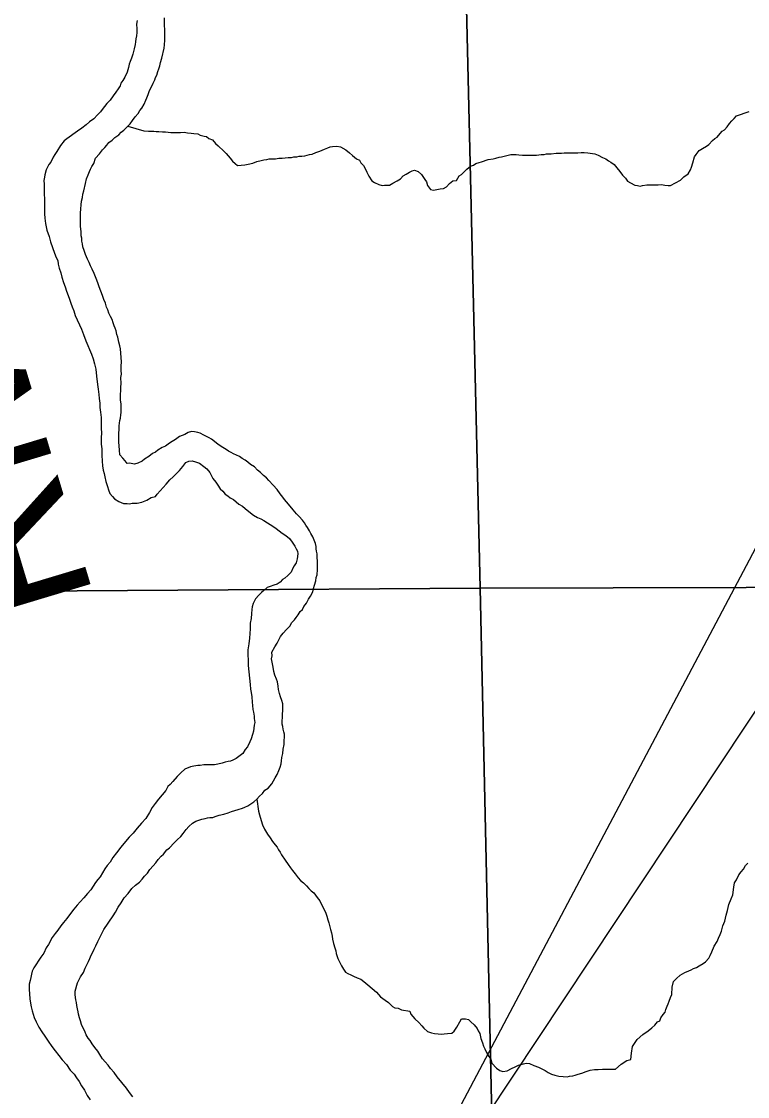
# Model space of a CAD drawing. Extents: x 10.6 to 44.6, y -2.6 to 23.4.
# Drawn here: x 16.858 to 17.431, y 18.4 to 19.247 of the extents above; entities that cross this region are included whole.
import ezdxf

# ---------------------------------------------------------------- set-up
doc = ezdxf.new("R2010")
doc.units = 0
for name, color, linetype in [('GM_X_Major_River', 7, 'Continuous'), ('GM_X_Major_River_Text', 7, 'Continuous'), ('GM_X_Minor_River', 7, 'Continuous'), ('GM_X_Section', 7, 'Continuous'), ('SH_Border', 7, 'Continuous')]:
    doc.layers.add(name, color=color, linetype=linetype)

msp = doc.modelspace()

# ---------------------------------------------------------------- linework, layer by layer
at = {"layer": 'GM_X_Major_River'}
for points in [[(16.93695, 18.96932), (16.93688, 18.97236), (16.93681, 18.97578), (16.93712, 18.9792), (16.93659, 18.98603), (16.93614, 18.98945), (16.93571, 18.99172), (16.93488, 18.99474), (16.93404, 18.99852), (16.93323, 19.00078), (16.9328, 19.00343), (16.93199, 19.0057), (16.93119, 19.00758), (16.93038, 19.00984), (16.92956, 19.01248), (16.92837, 19.01474), (16.92717, 19.01737), (16.92636, 19.02002), (16.92517, 19.02227), (16.92434, 19.02529), (16.92314, 19.02831), (16.92193, 19.03132), (16.92072, 19.03471), (16.91951, 19.03811), (16.91829, 19.0415), (16.91708, 19.0449), (16.91548, 19.04866), (16.91388, 19.05205), (16.91269, 19.05468), (16.91149, 19.05732), (16.91029, 19.05995), (16.90869, 19.06372), (16.90749, 19.06673), (16.90666, 19.06975), (16.90623, 19.07202), (16.9058, 19.07429), (16.90575, 19.07657), (16.90534, 19.07846), (16.90526, 19.08188), (16.90484, 19.08377), (16.90479, 19.08605), (16.90472, 19.08947), (16.90466, 19.09213), (16.90461, 19.09441), (16.90457, 19.09631), (16.90488, 19.09974), (16.9052, 19.10278), (16.90551, 19.10583), (16.90622, 19.10851), (16.90654, 19.11117), (16.90724, 19.11385), (16.90864, 19.11958), (16.90932, 19.12339), (16.91078, 19.12647), (16.91186, 19.12915), (16.91259, 19.13107), (16.91369, 19.13299), (16.91516, 19.1353), (16.91659, 19.13951), (16.91956, 19.143), (16.92215, 19.14609), (16.92402, 19.14804), (16.9255, 19.14997), (16.92698, 19.1519), (16.9296, 19.15386), (16.93184, 19.15581), (16.93483, 19.15815), (16.93669, 19.16009), (16.93894, 19.16166), (16.94192, 19.16477), (16.94378, 19.16671), (16.94563, 19.16941), (16.94785, 19.17212), (16.95007, 19.17482), (16.95155, 19.17713), (16.95303, 19.17907), (16.95487, 19.18215), (16.95632, 19.18522), (16.95704, 19.18714), (16.95813, 19.18982), (16.9592, 19.19288), (16.96066, 19.19595), (16.96212, 19.19865), (16.9632, 19.20133), (16.96393, 19.20325), (16.96503, 19.20517), (16.96573, 19.20785), (16.96644, 19.21014), (16.96715, 19.21244), (16.96786, 19.21511), (16.96893, 19.21856), (16.97066, 19.2262), (16.97099, 19.22886), (16.97129, 19.23267), (16.97121, 19.23647), (16.97111, 19.24102), (16.97105, 19.24406), (16.97098, 19.2471), (16.97092, 19.25014)], [(16.94928, 19.24815), (16.94896, 19.24511), (16.94903, 19.24169), (16.9491, 19.23865), (16.94877, 19.23598), (16.94844, 19.23369), (16.94811, 19.23141), (16.94778, 19.22912), (16.94709, 19.22568), (16.94604, 19.22148), (16.94496, 19.21841), (16.94388, 19.21573), (16.94316, 19.21382), (16.94245, 19.21114), (16.94139, 19.20732), (16.93957, 19.20348), (16.93811, 19.20079), (16.93663, 19.19885), (16.93592, 19.19656), (16.93445, 19.19425), (16.9326, 19.19155), (16.93038, 19.18884), (16.92817, 19.18537), (16.92556, 19.18265), (16.92371, 19.18033), (16.92186, 19.17801), (16.92038, 19.17608), (16.91814, 19.17375), (16.91517, 19.17065), (16.91179, 19.16829), (16.90918, 19.16596), (16.90581, 19.16322), (16.90244, 19.16087), (16.89382, 19.15498), (16.89195, 19.15342), (16.88899, 19.14956), (16.88604, 19.14493), (16.88457, 19.14262), (16.8831, 19.14031), (16.88128, 19.13647), (16.8798, 19.13454), (16.8787, 19.13261), (16.8776, 19.13031), (16.87654, 19.12649), (16.8762, 19.12458), (16.87588, 19.12191), (16.87594, 19.11925), (16.87599, 19.11697), (16.87604, 19.11431), (16.87611, 19.11089), (16.87618, 19.10785), (16.87624, 19.10481)], [(16.87624, 19.10481), (16.87631, 19.10178), (16.87636, 19.09912), (16.87644, 19.0957), (16.87651, 19.09228), (16.87698, 19.08811), (16.87823, 19.08282), (16.87986, 19.07791), (16.88109, 19.07376), (16.88271, 19.06923), (16.88432, 19.06471), (16.88554, 19.06131), (16.88673, 19.05906), (16.88717, 19.05603), (16.888, 19.05301), (16.88922, 19.04923), (16.89005, 19.04583), (16.89128, 19.04168), (16.89249, 19.03828), (16.89371, 19.03489), (16.89492, 19.03149), (16.89613, 19.02848), (16.89695, 19.02546), (16.89816, 19.02244), (16.89936, 19.01943), (16.90059, 19.01566), (16.90538, 19.00474), (16.90699, 19.00059), (16.909, 18.9957), (16.9106, 18.99193), (16.9118, 18.98892), (16.91341, 18.98515), (16.91463, 18.98138), (16.91585, 18.9776), (16.9167, 18.97344), (16.9172, 18.96775), (16.9181, 18.96131), (16.91856, 18.95752), (16.91903, 18.95335), (16.91947, 18.95032), (16.91993, 18.94653), (16.92001, 18.94311), (16.92047, 18.93932), (16.92094, 18.93515), (16.92102, 18.93097), (16.92111, 18.92679), (16.92119, 18.92299), (16.92089, 18.91957), (16.921, 18.91425), (16.92146, 18.91046), (16.92157, 18.90552), (16.92166, 18.90096), (16.92213, 18.89717), (16.92258, 18.89376), (16.92339, 18.89112), (16.92383, 18.88847), (16.92467, 18.88469), (16.92589, 18.88091), (16.92671, 18.87827), (16.92792, 18.87526), (16.92987, 18.87302), (16.93143, 18.87115), (16.9349, 18.86895), (16.93873, 18.86751), (16.94139, 18.86757), (16.9433, 18.86723), (16.94558, 18.86766), (16.94938, 18.86774), (16.95316, 18.86858), (16.95693, 18.87019), (16.96032, 18.87216), (16.96372, 18.87299), (16.9652, 18.87492), (16.97227, 18.88268), (16.97524, 18.88616), (16.97785, 18.8885), (16.98045, 18.89122), (16.98269, 18.89355), (16.98528, 18.89664), (16.98788, 18.89974), (16.99014, 18.90093), (16.9928, 18.90099), (16.99548, 18.90028), (16.99854, 18.89921), (17.00202, 18.89663), (17.00434, 18.89477), (17.00669, 18.89179), (17.00907, 18.88728), (17.01141, 18.88429), (17.01298, 18.88204), (17.01495, 18.87904), (17.01689, 18.87719), (17.01884, 18.87495), (17.02077, 18.87347), (17.02271, 18.87199), (17.0254, 18.87053), (17.02734, 18.86867), (17.02966, 18.86682), (17.03236, 18.86536), (17.03468, 18.86351), (17.03739, 18.86129)], [(17.09029, 18.80657), (17.09061, 18.80924), (17.09133, 18.81115), (17.09162, 18.81534), (17.09156, 18.81838), (17.09149, 18.8218), (17.09141, 18.82522), (17.09136, 18.82788), (17.09093, 18.82977), (17.09052, 18.83166), (17.09047, 18.83356), (17.09005, 18.83583), (17.08803, 18.84111), (17.08645, 18.84373), (17.08526, 18.84599), (17.08369, 18.84861), (17.08251, 18.85049), (17.08132, 18.85236), (17.07976, 18.85423), (17.07704, 18.85721), (17.07509, 18.85945), (17.07236, 18.86243), (17.07002, 18.86542), (17.06728, 18.86878), (17.06572, 18.87064), (17.06416, 18.87251), (17.0622, 18.87513), (17.05985, 18.8785), (17.05673, 18.88185), (17.05323, 18.88557), (17.05128, 18.88781), (17.04896, 18.88966), (17.04663, 18.89189), (17.04431, 18.89374), (17.04197, 18.89635), (17.03889, 18.89819), (17.03656, 18.90003), (17.03463, 18.90151), (17.03232, 18.90298), (17.03, 18.90445), (17.0277, 18.90554), (17.02539, 18.90663), (17.02347, 18.90773), (17.02154, 18.90883), (17.01962, 18.90993), (17.01576, 18.9125), (17.01306, 18.91434), (17.00803, 18.91804), (17.00611, 18.91913), (17.00418, 18.92023), (17.00188, 18.92132), (16.99918, 18.92279), (16.99726, 18.9235), (16.99459, 18.92383), (16.99231, 18.92416), (16.98966, 18.92334), (16.98703, 18.92176), (16.98477, 18.92095), (16.98288, 18.92015), (16.97951, 18.9178), (16.97688, 18.91622), (16.975, 18.91504), (16.97163, 18.91269), (16.96899, 18.91149), (16.96561, 18.90952), (16.96374, 18.90795), (16.96148, 18.90677), (16.95849, 18.90442), (16.95511, 18.90245), (16.95324, 18.90089), (16.94985, 18.89929), (16.9472, 18.89848), (16.94338, 18.89915), (16.94148, 18.89911), (16.93992, 18.90098), (16.93797, 18.90322), (16.93563, 18.90583), (16.93556, 18.90963), (16.9351, 18.91304), (16.93504, 18.9157), (16.93497, 18.91911), (16.93492, 18.92139), (16.93488, 18.92329), (16.93521, 18.92558), (16.93515, 18.92862), (16.93548, 18.93091), (16.93582, 18.93281), (16.93616, 18.93472), (16.93649, 18.93739), (16.93682, 18.9393), (16.93678, 18.94119), (16.93674, 18.94347), (16.93668, 18.94613), (16.93624, 18.94878), (16.93619, 18.95106), (16.93614, 18.95372), (16.93646, 18.95639), (16.93641, 18.95905), (16.93672, 18.96209), (16.93662, 18.96665), (16.93695, 18.96932)], [(17.03739, 18.86129), (17.04126, 18.85833), (17.04434, 18.8565), (17.04702, 18.85542), (17.04934, 18.85395), (17.05705, 18.84917), (17.05898, 18.8477), (17.0613, 18.84584), (17.06362, 18.844), (17.0667, 18.84216), (17.06941, 18.83994), (17.07176, 18.83695), (17.07373, 18.83395), (17.07492, 18.8317), (17.07572, 18.82982), (17.07614, 18.82793), (17.07547, 18.82373), (17.07477, 18.82067), (17.0733, 18.81836), (17.0722, 18.81644), (17.07074, 18.81337), (17.06814, 18.81065), (17.0659, 18.8087), (17.06402, 18.80752), (17.06216, 18.80558), (17.05991, 18.80401), (17.05727, 18.8032), (17.05425, 18.80199), (17.05198, 18.80118), (17.04937, 18.79884), (17.0475, 18.79728), (17.04526, 18.79533), (17.04266, 18.79224), (17.04083, 18.78878), (17.04013, 18.7861), (17.0398, 18.78381), (17.03948, 18.78077), (17.03918, 18.77696), (17.0385, 18.77315), (17.0386, 18.76859), (17.03799, 18.76135), (17.03733, 18.75678), (17.03666, 18.7522), (17.03676, 18.74802), (17.03683, 18.74423), (17.03693, 18.73967), (17.03839, 18.72488), (17.03885, 18.72109), (17.03928, 18.71844), (17.03974, 18.71503), (17.04021, 18.71086), (17.04027, 18.7082), (17.04071, 18.70517), (17.04114, 18.7029), (17.04158, 18.69987), (17.04162, 18.69797), (17.04207, 18.69494), (17.04174, 18.69265), (17.04141, 18.69036), (17.04107, 18.68807), (17.04037, 18.6854), (17.0393, 18.68195), (17.03821, 18.67965), (17.03639, 18.67581), (17.03453, 18.67349), (17.0327, 18.67041), (17.0297, 18.66806), (17.02746, 18.6665), (17.02482, 18.6653), (17.02293, 18.6645), (17.02104, 18.66408), (17.01877, 18.66365), (17.0165, 18.66284), (17.0131, 18.662), (17.01044, 18.66157), (17.00778, 18.66151), (17.00588, 18.66147), (17.00398, 18.66143), (17.00208, 18.66138), (16.99904, 18.66094), (16.99714, 18.6609), (16.99411, 18.66045), (16.99146, 18.66001), (16.98693, 18.65802), (16.98395, 18.65529), (16.98097, 18.65219), (16.97763, 18.64831), (16.9754, 18.64599), (16.97353, 18.64442), (16.97207, 18.64135), (16.9691, 18.63787), (16.96613, 18.63438), (16.96354, 18.63091), (16.96133, 18.62782), (16.95913, 18.62397), (16.95618, 18.61934), (16.95284, 18.61547), (16.9495, 18.6116), (16.94616, 18.60773), (16.94318, 18.60462), (16.94021, 18.60114)], [(16.94817, 18.56673), (16.95116, 18.56907), (16.9534, 18.5714), (16.95525, 18.57372), (16.95748, 18.57605), (16.95932, 18.57913), (16.96192, 18.58185), (16.96416, 18.58417), (16.966, 18.58688), (16.96823, 18.58958), (16.97009, 18.59114), (16.97268, 18.59462), (16.97493, 18.59619), (16.97866, 18.60007), (16.98089, 18.6024), (16.98387, 18.60512), (16.98573, 18.60744), (16.98794, 18.61053), (16.99018, 18.61286), (16.99316, 18.61559), (16.99579, 18.61716), (16.99806, 18.61797), (17.00032, 18.61878), (17.00297, 18.61922), (17.00487, 18.61964), (17.00676, 18.62006), (17.00904, 18.62011), (17.01093, 18.62091), (17.01395, 18.62174), (17.01774, 18.62258), (17.02114, 18.62379), (17.02378, 18.62461), (17.02643, 18.62543), (17.02907, 18.62625), (17.03247, 18.62746), (17.03436, 18.62826), (17.03662, 18.62907), (17.0415, 18.63222), (17.04373, 18.63454), (17.04597, 18.63688), (17.04821, 18.63882), (17.05005, 18.64152), (17.05268, 18.6431), (17.05565, 18.64658), (17.05821, 18.6512), (17.05968, 18.65389), (17.06113, 18.65696), (17.06222, 18.65965), (17.06292, 18.66232), (17.06325, 18.66461), (17.06358, 18.66728), (17.06427, 18.67033), (17.06458, 18.67376), (17.06526, 18.67758), (17.0652, 18.68062), (17.06552, 18.68328), (17.06547, 18.68556), (17.06505, 18.68745), (17.06462, 18.68972), (17.0642, 18.69161), (17.06378, 18.69351), (17.06373, 18.69578), (17.06404, 18.69921), (17.06398, 18.70187), (17.06432, 18.70378), (17.06427, 18.70644), (17.0642, 18.70948), (17.06338, 18.71212), (17.06256, 18.71514), (17.06174, 18.71778), (17.06092, 18.72081), (17.06048, 18.72346), (17.06003, 18.72687), (17.05922, 18.72913), (17.05801, 18.73214), (17.05719, 18.73517), (17.05674, 18.73858), (17.0559, 18.74236), (17.05546, 18.74501), (17.05579, 18.7473), (17.05573, 18.75034), (17.05792, 18.75456), (17.05976, 18.75727), (17.06231, 18.76264), (17.06453, 18.76535), (17.06714, 18.76806), (17.07012, 18.77117), (17.07121, 18.77347), (17.07344, 18.7758), (17.07492, 18.77774), (17.0764, 18.77967), (17.07787, 18.78236), (17.07974, 18.78392), (17.08083, 18.78622), (17.08305, 18.78893), (17.08451, 18.792), (17.08598, 18.79432), (17.08781, 18.79778), (17.08852, 18.80045), (17.08922, 18.80313), (17.09029, 18.80657)], [(16.94021, 18.60114), (16.93651, 18.5965), (16.93317, 18.59224), (16.93021, 18.58838), (16.928, 18.58491), (16.92578, 18.5822), (16.92393, 18.5795), (16.9221, 18.57642), (16.92026, 18.57334), (16.91841, 18.57102), (16.91656, 18.5687), (16.91471, 18.566), (16.91288, 18.56292), (16.91027, 18.5602), (16.9073, 18.55672), (16.90432, 18.55362), (16.9021, 18.55091), (16.8995, 18.54781), (16.89691, 18.54433), (16.89395, 18.54047), (16.89136, 18.53737), (16.88913, 18.53466), (16.88692, 18.53119), (16.8847, 18.52849), (16.88248, 18.5254), (16.87955, 18.52001), (16.87771, 18.51731), (16.8759, 18.51309), (16.8733, 18.51), (16.86777, 18.50152), (16.86669, 18.49883), (16.86598, 18.49654), (16.86565, 18.49387), (16.86494, 18.49157), (16.86424, 18.48852), (16.86433, 18.48434), (16.86441, 18.48092), (16.86487, 18.47713), (16.86532, 18.47372), (16.86577, 18.47069), (16.86659, 18.46767), (16.86822, 18.46238), (16.86982, 18.459), (16.87181, 18.45486), (16.87417, 18.45111), (16.87652, 18.44774), (16.87927, 18.44362), (16.88202, 18.4395), (16.88476, 18.43614), (16.8875, 18.4324), (16.89024, 18.42904), (16.89374, 18.42531), (16.8965, 18.42081), (16.8996, 18.41784), (16.90157, 18.41484), (16.90354, 18.41184), (16.90551, 18.40847), (16.90786, 18.4051), (16.90985, 18.40096), (16.91221, 18.39759)], [(16.94602, 18.39984), (16.94328, 18.4032), (16.94093, 18.40657), (16.93351, 18.41553), (16.93115, 18.4189), (16.92842, 18.42227), (16.92646, 18.42488), (16.92413, 18.42749), (16.92217, 18.42973), (16.92061, 18.43198), (16.91824, 18.43572), (16.9159, 18.43871), (16.91393, 18.44171), (16.91235, 18.44434), (16.91079, 18.4462), (16.90921, 18.44883), (16.90841, 18.45071), (16.90761, 18.4526), (16.90643, 18.45447), (16.90562, 18.45673), (16.9048, 18.45976), (16.90399, 18.46202), (16.90316, 18.46504), (16.90274, 18.46693), (16.90231, 18.4692), (16.90188, 18.47185), (16.90145, 18.47412), (16.90102, 18.47639), (16.90056, 18.48019), (16.90049, 18.48323), (16.90226, 18.48972), (16.90482, 18.49434), (16.90703, 18.49781), (16.90848, 18.50126), (16.90994, 18.50433), (16.91103, 18.50663), (16.91212, 18.50894), (16.91321, 18.51162), (16.9143, 18.51393), (16.91539, 18.51623), (16.91685, 18.51892), (16.9183, 18.52238), (16.92049, 18.5266), (16.92305, 18.5316), (16.93043, 18.5424), (16.93227, 18.54548), (16.93447, 18.54933), (16.93667, 18.5528), (16.93926, 18.55665), (16.94223, 18.56014), (16.94519, 18.564), (16.94817, 18.56673)]]:
    msp.add_lwpolyline(points, dxfattribs=at)
at = {"layer": 'GM_X_Minor_River'}
for points in [[(17.20521, 19.12677), (17.2093, 19.13104), (17.21229, 19.13339), (17.21456, 19.1342), (17.21644, 19.13538), (17.21908, 19.1362), (17.22098, 19.13662), (17.22626, 19.13863), (17.23005, 19.13909), (17.23232, 19.13952), (17.23497, 19.14034), (17.23686, 19.14076), (17.23989, 19.14159), (17.24406, 19.14244), (17.24596, 19.14248), (17.24824, 19.14253), (17.25053, 19.1422), (17.2532, 19.14188), (17.25586, 19.14193), (17.25814, 19.14198), (17.2608, 19.14204), (17.26422, 19.14211), (17.26802, 19.14258), (17.2703, 19.14263), (17.27219, 19.14305), (17.27409, 19.14309), (17.27599, 19.14313), (17.27979, 19.14359), (17.28207, 19.14364), (17.28397, 19.14368), (17.28625, 19.14373), (17.28815, 19.14377), (17.29082, 19.14383), (17.29386, 19.1439), (17.2969, 19.14396), (17.29956, 19.14402), (17.30184, 19.14407), (17.30489, 19.14376), (17.31023, 19.14311), (17.31292, 19.14203), (17.31638, 19.1402), (17.31906, 19.13912), (17.321, 19.13765), (17.32292, 19.13655), (17.32563, 19.1347), (17.32758, 19.13209), (17.32993, 19.1291), (17.33227, 19.12611), (17.3346, 19.12388), (17.33617, 19.12163), (17.33849, 19.12016), (17.34195, 19.11834), (17.34386, 19.118), (17.34615, 19.11767), (17.34804, 19.11809), (17.35146, 19.11854), (17.35412, 19.1186), (17.3564, 19.11865), (17.3583, 19.11869), (17.3602, 19.11873), (17.36286, 19.11879), (17.36553, 19.11847), (17.3682, 19.11815), (17.3701, 19.11819), (17.37801, 19.12216), (17.38061, 19.12488), (17.38399, 19.12723), (17.38582, 19.13031), (17.38653, 19.13261), (17.3876, 19.13605), (17.38903, 19.14064), (17.39013, 19.14256), (17.39272, 19.14566), (17.39535, 19.14724), (17.39835, 19.1492), (17.40023, 19.15038), (17.40321, 19.15349), (17.40508, 19.15505), (17.40695, 19.15623), (17.40918, 19.15894), (17.41066, 19.16087), (17.41254, 19.16205), (17.41477, 19.16438), (17.41661, 19.16708), (17.41848, 19.16902), (17.42034, 19.17096), (17.4222, 19.1729), (17.43201, 19.17653)], [(16.94192, 19.16477), (16.95455, 19.16124), (16.95836, 19.16094), (16.96254, 19.16103), (16.96445, 19.16069), (16.96635, 19.16074), (16.9694, 19.16042), (16.97168, 19.16047), (16.97397, 19.16014), (16.97588, 19.1598), (16.97778, 19.15984), (16.97968, 19.15988), (16.98349, 19.15997), (16.98653, 19.16003), (16.9892, 19.15971), (16.99187, 19.15939), (16.99416, 19.15906), (16.99721, 19.15874), (16.99913, 19.15765), (17.00219, 19.15695), (17.0041, 19.15661), (17.00603, 19.15514), (17.00872, 19.15406), (17.01106, 19.15106), (17.01339, 19.14922), (17.01766, 19.14513), (17.0196, 19.14327), (17.02272, 19.13954), (17.02467, 19.1373), (17.02661, 19.13544), (17.02855, 19.13396), (17.03424, 19.13447), (17.03689, 19.1349), (17.04068, 19.13575), (17.0437, 19.13695), (17.0471, 19.13779), (17.04938, 19.13821), (17.05165, 19.13864), (17.05355, 19.13906), (17.05582, 19.13912), (17.05849, 19.13917), (17.06114, 19.13961), (17.0638, 19.13967), (17.06836, 19.14015), (17.07102, 19.1402), (17.07291, 19.14063), (17.07519, 19.14067), (17.07709, 19.14109), (17.07937, 19.14115), (17.08164, 19.14157), (17.08543, 19.14242), (17.08732, 19.14284), (17.09034, 19.14404), (17.09335, 19.14525), (17.09524, 19.14605), (17.09713, 19.14685), (17.09977, 19.14767), (17.10166, 19.14847), (17.10355, 19.14889), (17.10697, 19.14897), (17.10964, 19.14864), (17.11388, 19.14607), (17.11697, 19.14386), (17.1193, 19.14163), (17.1224, 19.13904), (17.1247, 19.13795), (17.12588, 19.13607), (17.12783, 19.13384), (17.12902, 19.13196), (17.13061, 19.12857), (17.13219, 19.12557), (17.13456, 19.12182), (17.13649, 19.12034), (17.13995, 19.1189), (17.14262, 19.1182), (17.14452, 19.11824), (17.14833, 19.11832), (17.15095, 19.1199), (17.15434, 19.12187), (17.15697, 19.12345), (17.1592, 19.12577), (17.16146, 19.12696), (17.16409, 19.12854), (17.16634, 19.12973), (17.16824, 19.13015), (17.17092, 19.12907), (17.17363, 19.12685), (17.17638, 19.12273), (17.17756, 19.12085), (17.17838, 19.11821), (17.18073, 19.11484), (17.18302, 19.11451), (17.18568, 19.11495), (17.18833, 19.11539), (17.19099, 19.11582), (17.19324, 19.11701), (17.19585, 19.11973), (17.19847, 19.12169), (17.20112, 19.12212), (17.20333, 19.12559), (17.20521, 19.12677)], [(17.04373, 18.63454), (17.04507, 18.62507), (17.0459, 18.62205), (17.04714, 18.61752), (17.04835, 18.61413), (17.04994, 18.61074), (17.05231, 18.60699), (17.05427, 18.60399), (17.05624, 18.60099), (17.0582, 18.59838), (17.05976, 18.59651), (17.06094, 18.59463), (17.06212, 18.59276), (17.06331, 18.59051), (17.06606, 18.58638), (17.06841, 18.58302), (17.07037, 18.5804), (17.07194, 18.57815), (17.0739, 18.57553), (17.07624, 18.57254), (17.07819, 18.57031), (17.08052, 18.56846), (17.08284, 18.56623), (17.08479, 18.56399), (17.08674, 18.56213), (17.08867, 18.56065), (17.09141, 18.55691), (17.09337, 18.55429), (17.09814, 18.54452), (17.09895, 18.54225), (17.09978, 18.53923), (17.10059, 18.53697), (17.10141, 18.53395), (17.10184, 18.53168), (17.10266, 18.52903), (17.10309, 18.52638), (17.10352, 18.52411), (17.10435, 18.52071), (17.10519, 18.51731), (17.106, 18.51504), (17.10642, 18.51277), (17.10765, 18.509), (17.10884, 18.50636), (17.11044, 18.50298), (17.11202, 18.50035), (17.11359, 18.49811), (17.11551, 18.49701), (17.11782, 18.49592), (17.12012, 18.49483), (17.12281, 18.49375), (17.12587, 18.49267), (17.12819, 18.49082), (17.13129, 18.48823), (17.13478, 18.48527), (17.13827, 18.4823), (17.14139, 18.47857), (17.14487, 18.47598), (17.14757, 18.47414), (17.15067, 18.47117), (17.1526, 18.47007), (17.15527, 18.46975), (17.15797, 18.46829), (17.16445, 18.46729), (17.16526, 18.46502), (17.16838, 18.46129), (17.17149, 18.45832), (17.17383, 18.45571), (17.17539, 18.45384), (17.17849, 18.45125), (17.18156, 18.45017), (17.18384, 18.44984), (17.18689, 18.44953), (17.18956, 18.44921), (17.19146, 18.44963), (17.19412, 18.44969), (17.19753, 18.45014), (17.1994, 18.4517), (17.20162, 18.45479), (17.20381, 18.45902), (17.20528, 18.46133), (17.20832, 18.4614), (17.21062, 18.46069), (17.21256, 18.45883), (17.21527, 18.45661), (17.21762, 18.45362), (17.21842, 18.45174), (17.2196, 18.44986), (17.22045, 18.4457), (17.22166, 18.4423), (17.22248, 18.43966), (17.22366, 18.43779), (17.22487, 18.43477), (17.22683, 18.43177), (17.2284, 18.42953), (17.22923, 18.42651), (17.23274, 18.4224), (17.23544, 18.42056), (17.23774, 18.41985)], [(17.23774, 18.41985), (17.24115, 18.4203), (17.24453, 18.42228), (17.24755, 18.42348), (17.25019, 18.42468), (17.25397, 18.4259), (17.25624, 18.42633), (17.25891, 18.42601), (17.26236, 18.42456), (17.26582, 18.42312), (17.2685, 18.42204), (17.2712, 18.42058), (17.27351, 18.4191), (17.2762, 18.41764), (17.27888, 18.41694), (17.28194, 18.41625), (17.28537, 18.41594), (17.28842, 18.41563), (17.29031, 18.41605), (17.29297, 18.41649), (17.29486, 18.41691), (17.29713, 18.41772), (17.30015, 18.41854), (17.30355, 18.41976), (17.30657, 18.42096), (17.30998, 18.42141), (17.31302, 18.42148), (17.31645, 18.42156), (17.31987, 18.42163), (17.32291, 18.4217), (17.32671, 18.42178), (17.33119, 18.42567), (17.3357, 18.42843), (17.33872, 18.42926), (17.33938, 18.43421), (17.34003, 18.43955), (17.34372, 18.44495), (17.3482, 18.44885), (17.35232, 18.45198), (17.35531, 18.45432), (17.35755, 18.45627), (17.35978, 18.45898), (17.36166, 18.45978), (17.36237, 18.46208), (17.36422, 18.46478), (17.3657, 18.46671), (17.36642, 18.46863), (17.3675, 18.47131), (17.36822, 18.47322), (17.36894, 18.47514), (17.37002, 18.4782), (17.37111, 18.48051), (17.37137, 18.48621), (17.37241, 18.4908), (17.37465, 18.49312), (17.37763, 18.49585), (17.38139, 18.49783), (17.38441, 18.49904), (17.3863, 18.49984), (17.38817, 18.50102), (17.39044, 18.50183), (17.3927, 18.50302), (17.3957, 18.50498), (17.39757, 18.50616), (17.40017, 18.50926), (17.40127, 18.51118), (17.40273, 18.51426), (17.40454, 18.51848), (17.40674, 18.52232), (17.40782, 18.52501), (17.40929, 18.5277), (17.41037, 18.53038), (17.41142, 18.53459), (17.41286, 18.53842), (17.41391, 18.543), (17.41497, 18.54682), (17.41601, 18.55141), (17.41782, 18.55601), (17.41927, 18.55908), (17.4199, 18.56517), (17.42059, 18.56861), (17.42206, 18.57092), (17.42388, 18.57476), (17.42574, 18.57708), (17.42759, 18.5794), (17.42906, 18.58209), (17.43091, 18.58403)]]:
    msp.add_lwpolyline(points, dxfattribs=at)
at = {"layer": 'GM_X_Section'}
for points in [[(16.23849, 19.81579), (17.1955, 19.83846), (17.21979, 18.8008), (16.26575, 18.79438)], [(16.26575, 18.79438), (17.21979, 18.8008), (17.2448, 17.67043), (16.26964, 17.66059)], [(17.21979, 18.8008), (18.16459, 18.80313), (18.16561, 18.7612), (18.18477, 17.67746), (17.2448, 17.67043)]]:
    msp.add_lwpolyline(points, close=True, dxfattribs=at)
msp.add_lwpolyline([(18.15917, 19.02628), (18.16459, 18.80313), (17.21979, 18.8008), (17.1955, 19.83846), (18.13938, 19.84048), (18.14543, 19.59131)], dxfattribs=at)
at = {"layer": 'SH_Border'}
msp.add_lwpolyline([(17.83879, 19.59131), (17.10217, 18.1998), (17.83879, 19.3088)], close=True, dxfattribs=at)

# ---------------------------------------------------------------- texts
at = {"layer": 'GM_X_Major_River_Text'}
msp.add_text('River', height=0.113712, rotation=106.75134, dxfattribs=at).set_placement((16.91617, 18.79205))

doc.saveas('drawing.dxf')
